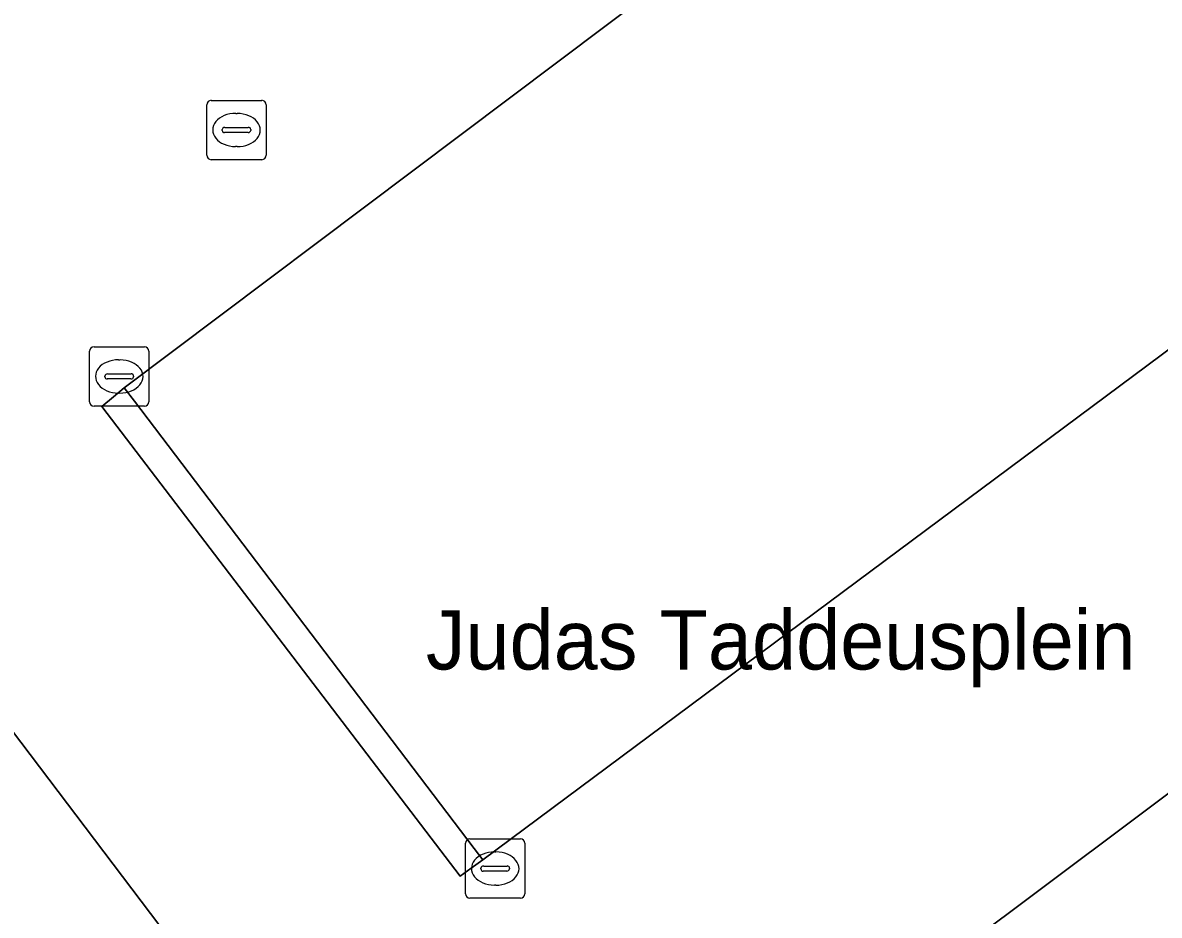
# Model space of a CAD drawing. Extents: x 160030 to 160839, y 385325 to 386450.
# Drawn here: x 160304.69 to 160323.86, y 385964.82 to 385979.86 of the extents above; entities that cross this region are included whole.
import ezdxf

# ---------------------------------------------------------------- set-up
doc = ezdxf.new("R2010")
doc.units = 0
for name, color, linetype in [('IMGEO_Groenvoorziening', 7, 'Continuous'), ('IMGEO_Haag', 7, 'Continuous'), ('IMGEO_Kolk', 7, 'Continuous'), ('IMGEO_Openbare_ruimte_label', 7, 'Continuous'), ('IMGEO_Parkeervlak_open', 7, 'Continuous'), ('IMGEO_Rioolput', 7, 'Continuous')]:
    doc.layers.add(name, color=color, linetype=linetype)

msp = doc.modelspace()

# ---------------------------------------------------------------- linework, layer by layer
at = {"layer": 'IMGEO_Groenvoorziening'}
msp.add_lwpolyline([(160306.025, 385973.399), (160312.071, 385965.477), (160312.258, 385965.613), (160312.451, 385965.753), (160312.305, 385965.945), (160306.578, 385973.484), (160306.407, 385973.709), (160306.223, 385973.56)], close=True, dxfattribs=at)
at = {"layer": 'IMGEO_Haag'}
msp.add_lwpolyline([(160306.025, 385973.399), (160312.071, 385965.477), (160312.258, 385965.613), (160312.451, 385965.753), (160312.305, 385965.945), (160306.578, 385973.484), (160306.407, 385973.709), (160306.223, 385973.56)], close=True, dxfattribs=at)
at = {"layer": 'IMGEO_Kolk'}
for p, q in [((160305.821, 385973.477), (160305.821, 385974.329)), ((160305.896, 385974.403), (160306.748, 385974.403)), ((160306.822, 385974.329), (160306.822, 385973.477)), ((160306.309, 385974.183), (160306.334, 385974.183)), ((160306.123, 385973.946), (160306.521, 385973.946)), ((160306.08, 385973.897), (160306.08, 385973.909)), ((160306.518, 385973.86), (160306.12, 385973.86)), ((160306.564, 385973.909), (160306.564, 385973.897)), ((160306.332, 385973.623), (160306.307, 385973.623)), ((160306.748, 385973.403), (160305.896, 385973.403)), ((160312.237, 385966.108), (160313.089, 385966.108)), ((160312.162, 385965.182), (160312.162, 385966.034)), ((160312.65, 385965.888), (160312.675, 385965.888)), ((160313.163, 385966.034), (160313.163, 385965.182)), ((160312.421, 385965.602), (160312.421, 385965.614)), ((160312.859, 385965.565), (160312.461, 385965.565)), ((160312.464, 385965.651), (160312.862, 385965.651)), ((160312.905, 385965.614), (160312.905, 385965.602)), ((160312.673, 385965.328), (160312.648, 385965.328)), ((160313.089, 385965.108), (160312.237, 385965.108))]:
    msp.add_line(p, q, dxfattribs=at)
for points in [[(160305.821, 385973.477), (160305.821, 385974.329)], [(160305.896, 385974.403), (160306.748, 385974.403)], [(160306.822, 385974.329), (160306.822, 385973.477)], [(160306.748, 385973.403), (160305.896, 385973.403)], [(160312.237, 385966.108), (160313.089, 385966.108)], [(160312.162, 385965.182), (160312.162, 385966.034)], [(160313.163, 385966.034), (160313.163, 385965.182)], [(160313.089, 385965.108), (160312.237, 385965.108)]]:
    msp.add_lwpolyline(points, dxfattribs=at)
for centre, radius, start, end in [((160305.898, 385974.327), 0.0765, 91.552, 178.448), ((160305.898, 385974.327), 0.0765, 91.552, 178.448), ((160306.746, 385974.327), 0.0765, 1.552, 88.448), ((160306.746, 385974.327), 0.0765, 1.552, 88.448), ((160306.12, 385973.906), 0.0403, 85.8775, 175.7526), ((160306.525, 385973.908), 0.0386, 1.7309, 96.639), ((160306.117, 385973.896), 0.0366, 178.938, 274.7102), ((160306.521, 385973.903), 0.043, 264.8664, 352.4533), ((160305.898, 385973.479), 0.0765, 181.552, 268.448), ((160305.898, 385973.479), 0.0765, 181.552, 268.448), ((160306.746, 385973.479), 0.0765, 271.552, 358.448), ((160306.746, 385973.479), 0.0765, 271.552, 358.448), ((160312.239, 385966.032), 0.0765, 91.552, 178.448), ((160312.239, 385966.032), 0.0765, 91.552, 178.448), ((160313.087, 385966.032), 0.0765, 1.552, 88.448), ((160313.087, 385966.032), 0.0765, 1.552, 88.448), ((160312.461, 385965.611), 0.0403, 85.8775, 175.7526), ((160312.458, 385965.601), 0.0366, 178.938, 274.7102), ((160312.862, 385965.608), 0.043, 264.8664, 352.4533), ((160312.866, 385965.613), 0.0386, 1.7309, 96.639), ((160312.239, 385965.184), 0.0765, 181.552, 268.448), ((160312.239, 385965.184), 0.0765, 181.552, 268.448), ((160313.087, 385965.184), 0.0765, 271.552, 358.448), ((160313.087, 385965.184), 0.0765, 271.552, 358.448)]:
    msp.add_arc(centre, radius, start, end, dxfattribs=at)
for centre, major_axis, ratio, start_param, end_param in [((160306.308, 385973.903), (-0.387, 0.002), 0.722429, 4.712389, 7.853982), ((160306.333, 385973.903), (-0.39, 0.002), 0.717154, 1.570796, 4.712389), ((160312.649, 385965.608), (-0.387, 0.002), 0.722429, 4.712389, 7.853982), ((160312.674, 385965.608), (-0.39, 0.002), 0.717154, 1.570796, 4.712389)]:
    msp.add_ellipse(centre, major_axis=major_axis, ratio=ratio, start_param=start_param, end_param=end_param, dxfattribs=at)
at = {"layer": 'IMGEO_Parkeervlak_open'}
for points in [[(160312.451, 385965.753), (160312.258, 385965.613), (160312.071, 385965.477), (160306.025, 385973.399), (160306.223, 385973.56), (160306.407, 385973.709), (160328.324, 385990.186), (160334.411, 385982.089)], [(160306.407, 385973.709), (160306.578, 385973.484), (160312.305, 385965.945), (160312.451, 385965.753), (160334.411, 385982.089), (160328.324, 385990.186)], [(160338.096, 385977.416), (160344.171, 385969.539), (160322.119, 385953.017), (160321.823, 385952.759), (160321.772, 385952.714), (160321.608, 385952.929), (160315.719, 385960.658), (160315.864, 385960.767), (160316.099, 385960.943)], [(160316.099, 385960.943), (160316.247, 385960.748), (160316.5, 385960.415), (160322.119, 385953.017), (160344.171, 385969.539), (160338.096, 385977.416)], [(160297.464, 385977.233), (160295.521, 385975.755), (160297.407, 385973.279), (160305.939, 385962.146), (160320.164, 385943.468), (160321.032, 385942.311), (160323.288, 385939.305), (160325.133, 385940.705)]]:
    msp.add_lwpolyline(points, close=True, dxfattribs=at)
msp.add_lwpolyline([(160301.963, 385978.996), (160301.836, 385979.151), (160301.142, 385980.03), (160297.464, 385977.233), (160325.133, 385940.705), (160328.828, 385943.51), (160325.391, 385947.963), (160325.679, 385948.172), (160325.832, 385947.978), (160351.422, 385967.377)], dxfattribs=at)
at = {"layer": 'IMGEO_Rioolput'}
for p, q in [((160307.873, 385978.557), (160308.725, 385978.557)), ((160307.798, 385977.631), (160307.798, 385978.483)), ((160308.286, 385978.337), (160308.311, 385978.337)), ((160308.799, 385978.483), (160308.799, 385977.631)), ((160308.057, 385978.051), (160308.057, 385978.063)), ((160308.495, 385978.014), (160308.097, 385978.014)), ((160308.1, 385978.1), (160308.498, 385978.1)), ((160308.541, 385978.063), (160308.541, 385978.051)), ((160308.309, 385977.777), (160308.284, 385977.777)), ((160308.725, 385977.557), (160307.873, 385977.557))]:
    msp.add_line(p, q, dxfattribs=at)
for points in [[(160307.873, 385978.557), (160308.725, 385978.557)], [(160307.798, 385977.631), (160307.798, 385978.483)], [(160308.799, 385978.483), (160308.799, 385977.631)], [(160308.725, 385977.557), (160307.873, 385977.557)]]:
    msp.add_lwpolyline(points, dxfattribs=at)
for centre, radius, start, end in [((160307.875, 385978.481), 0.0765, 91.552, 178.448), ((160307.875, 385978.481), 0.0765, 91.552, 178.448), ((160308.723, 385978.481), 0.0765, 1.552, 88.448), ((160308.723, 385978.481), 0.0765, 1.552, 88.448), ((160308.097, 385978.06), 0.0403, 85.8775, 175.7526), ((160308.094, 385978.05), 0.0366, 178.938, 274.7102), ((160308.498, 385978.057), 0.043, 264.8664, 352.4533), ((160308.502, 385978.062), 0.0386, 1.7309, 96.639), ((160307.875, 385977.633), 0.0765, 181.552, 268.448), ((160307.875, 385977.633), 0.0765, 181.552, 268.448), ((160308.723, 385977.633), 0.0765, 271.552, 358.448), ((160308.723, 385977.633), 0.0765, 271.552, 358.448)]:
    msp.add_arc(centre, radius, start, end, dxfattribs=at)
for centre, major_axis, ratio, start_param, end_param in [((160308.285, 385978.057), (-0.387, 0.002), 0.722429, 4.712389, 7.853982), ((160308.31, 385978.057), (-0.39, 0.002), 0.717154, 1.570796, 4.712389)]:
    msp.add_ellipse(centre, major_axis=major_axis, ratio=ratio, start_param=start_param, end_param=end_param, dxfattribs=at)

# ---------------------------------------------------------------- texts
at = {"layer": 'IMGEO_Openbare_ruimte_label'}
msp.add_text('Judas Taddeusplein', height=1, dxfattribs=at).set_placement((160311.493, 385968.963))

doc.saveas('drawing.dxf')
